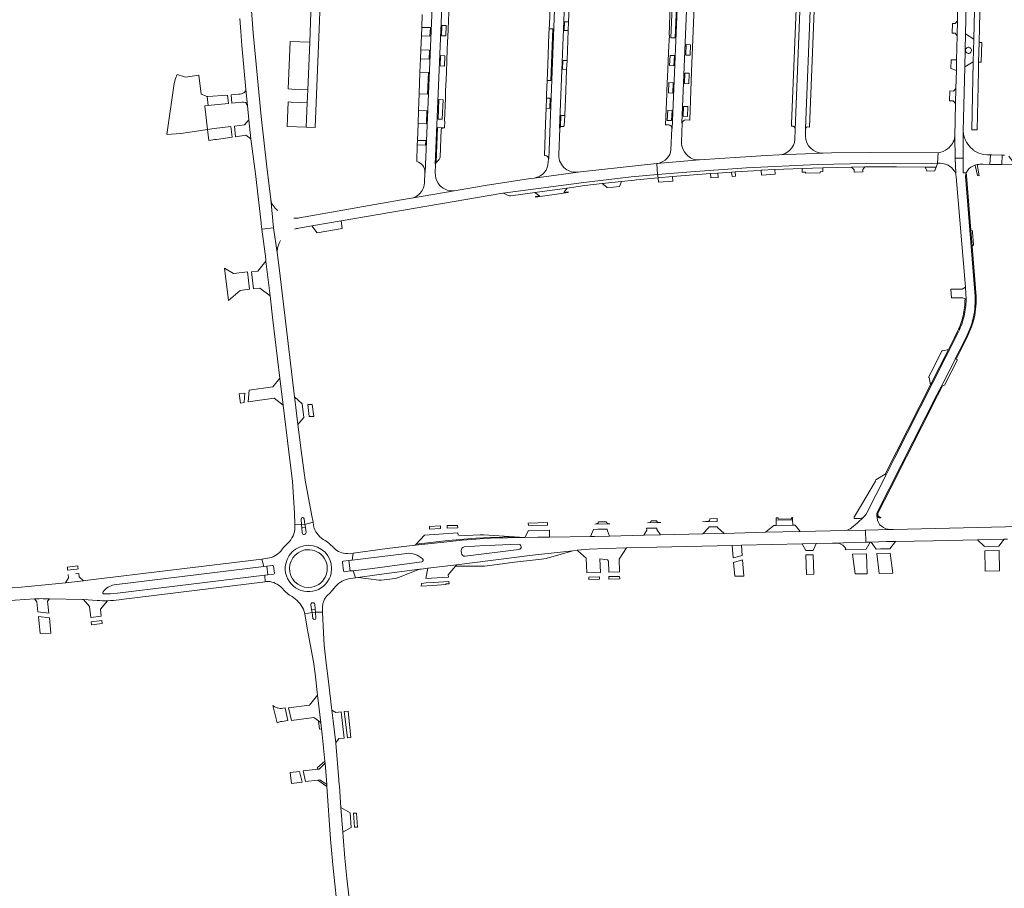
# Model space of a CAD drawing. Header units: metres. Extents: x 166325 to 190320, y 381923 to 404576.
# Tile 281 of 656: x 175106 to 175680, y 386177 to 386684. Entities that reach past the tile are written whole.
import ezdxf

# ---------------------------------------------------------------- set-up
doc = ezdxf.new("R2010")
doc.units = ezdxf.units.M
for name, color, linetype, lineweight in [('B-WE-VH-VERHARDING_ASFALT-GV', 8, 'Continuous', 18), ('B-WE-VH-VERHARDING_BETON-GV', 8, 'Continuous', 18), ('B-WE-VH-VERHARDING_BETONSTRAATSTEEN-GV', 8, 'Continuous', 18)]:
    doc.layers.add(name, color=color, linetype=linetype, lineweight=lineweight)

msp = doc.modelspace()

# ---------------------------------------------------------------- linework, layer by layer
at = {"layer": 'B-WE-VH-VERHARDING_ASFALT-GV', "flags": 128}
for points in [[(175668.891, 386783.12), (175670.676, 386791.119), (175674.134, 386806.288), (175670.959, 386806.778), (175667.709, 386792.314), (175666.077, 386784.946), (175665.357, 386780.992), (175664.962, 386776.639), (175663.733, 386728.159), (175663.63, 386721.824), (175662.477, 386672.397), (175662.167, 386659.099), (175661.244, 386619.502), (175664.399, 386619.455), (175665.16, 386653.627), (175665.278, 386658.917), (175665.534, 386670.395), (175666.709, 386723.122)], [(175350.17, 386799.003), (175350.373, 386799.081), (175350.806, 386797.464), (175350.912, 386795.648), (175346.817, 386695.732), (175342.671, 386594.568), (175342.481, 386594.573), (175342.135, 386588.579)], [(175492.047, 386612.423), (175492.523, 386623.382), (175492.324, 386623.39), (175499.492, 386797), (175499.738, 386798.329), (175500.233, 386799.715), (175500.495, 386800.384), (175500.694, 386800.323)], [(175565.2, 386797.675), (175565.072, 386794.229), (175564.625, 386782.208), (175564.201, 386770.796), (175563.978, 386764.804), (175563.608, 386754.838), (175563.383, 386748.783), (175563.116, 386741.617), (175562.893, 386735.619), (175562.074, 386713.576), (175558.4, 386619.667), (175558.174, 386613.903)], [(175422.233, 386795.541), (175419.734, 386732.644), (175419.657, 386730.543), (175418.927, 386713.183), (175418.701, 386706.14), (175418.007, 386689.406), (175414.677, 386602.512), (175414.454, 386602.564), (175414.382, 386600.538)], [(175493.885, 386796.329), (175491.831, 386746.516), (175491.065, 386729.149), (175491.057, 386727.611), (175486.635, 386620.247), (175486.443, 386620.259), (175485.899, 386607.807)], [(175564.277, 386615.799), (175564.429, 386620.192), (175567.908, 386708.895), (175570.102, 386765.258)], [(175420.538, 386604.958), (175421.077, 386620.464), (175420.899, 386620.474), (175425.282, 386731.529)], [(175653.198, 386694.001), (175652.954, 386683.012), (175652.76, 386674.26), (175652.449, 386660.237), (175652.312, 386654.084), (175652.077, 386643.509), (175651.886, 386634.883), (175651.458, 386615.598), (175651.616, 386602.931), (175656.355, 386602.96), (175656.26, 386618.72), (175657.154, 386656.143), (175657.618, 386675.561), (175658.615, 386717.315)], [(175348.474, 386594.368), (175348.662, 386599.392), (175348.466, 386599.41), (175352.235, 386691.161), (175352.89, 386708.725)], [(175234.472, 386684.329), (175235.038, 386676.883), (175235.639, 386668.678), (175238.029, 386642.937), (175238.92, 386633.662), (175239.812, 386625.282), (175240.988, 386614.233), (175243.569, 386593.713), (175246.937, 386565.214), (175246.998, 386564.734), (175247.402, 386561.558), (175254.18, 386562.404), (175252.502, 386578.906), (175250.244, 386597.989), (175246.883, 386627.308), (175242.309, 386676.019), (175240.337, 386702.094)], [(175478.148, 386599.86), (175477.623, 386599.803), (175502.519, 386601.91)], [(175549.027, 386604.855), (175574.484, 386605.879)], [(175663.215, 386518.27), (175663.296, 386522.179), (175657.552, 386592.495), (175657.847, 386593.646), (175658.057, 386594.469), (175656.308, 386594.474), (175656.355, 386602.96), (175651.616, 386602.931), (175652.077, 386594.211), (175651.794, 386594.187), (175651.928, 386593.719), (175652.027, 386593.242), (175652.121, 386592.004), (175652.211, 386592), (175654.232, 386566.739), (175657.634, 386527.703), (175657.885, 386524.153), (175657.973, 386520.445)], [(175387.82, 386582.452), (175435.039, 386588.692), (175462.783, 386592.059), (175478.118, 386593.364), (175477.623, 386599.803), (175433.176, 386594.972), (175431.803, 386594.794), (175406.047, 386591.365), (175404.061, 386591.09), (175377.47, 386586.91), (175361.764, 386584.238), (175359.585, 386583.885), (175334.553, 386579.644), (175333.22, 386579.403), (175313.263, 386575.972), (175269.334, 386568.137)], [(175406.047, 386591.365), (175431.803, 386594.794)], [(175252.502, 386578.906), (175254.18, 386562.404), (175256.327, 386547.973)], [(175268.83, 386562.108), (175276.454, 386563.413), (175293.53, 386566.335), (175387.82, 386582.452)], [(175334.553, 386579.644), (175359.585, 386583.885)], [(175257.593, 386537.448), (175256.327, 386547.973), (175254.18, 386562.404), (175247.402, 386561.558), (175249.613, 386544.158), (175249.762, 386542.88), (175252.129, 386522.588), (175253.789, 386508.354), (175257.852, 386474.698), (175259.76, 386458.887), (175263.05, 386431.637), (175265.139, 386414.28), (175266.319, 386396.051), (175266.587, 386389.19), (175270.471, 386389.009), (175270.209, 386392.446)], [(175271.99, 386392.631), (175272.489, 386389.302), (175277.366, 386390.515), (175276.388, 386395.176), (175272.617, 386415.13), (175270.225, 386432.469), (175268.398, 386447.566), (175266.805, 386460.723), (175266.444, 386463.715), (175257.593, 386537.448)], [(175640.898, 386464.849), (175643.796, 386470.378), (175644.404, 386471.539), (175651.729, 386485.882), (175651.641, 386485.937), (175656.168, 386494.801), (175658.538, 386499.772), (175660.701, 386504.839)], [(175653.581, 386501.718), (175616.261, 386427.903), (175611.354, 386418.245), (175599.637, 386395.187), (175599.207, 386394.506), (175598.633, 386393.867), (175598.077, 386393.501), (175594.447, 386390.024), (175591.166, 386387.353)], [(175606.012, 386394.493), (175605.928, 386394.871), (175605.895, 386395.282), (175605.969, 386395.797), (175606.11, 386396.256), (175640.898, 386464.849)], [(175277.793, 386387.195), (175277.66, 386387.583), (175277.366, 386390.515), (175272.489, 386389.302), (175272.718, 386387.456), (175273.183, 386384.581)], [(175772.896, 386392.525), (175767.601, 386391.986), (175762.189, 386391.394), (175732.733, 386390.239), (175731.766, 386390.277), (175706.91, 386388.938), (175680.955, 386387.9), (175615.624, 386386.317), (175614.118, 386386.308), (175599.224, 386386.002), (175599.461, 386378.912), (175602.066, 386378.981), (175602.579, 386378.995), (175611.602, 386379.235), (175612.254, 386379.252), (175612.588, 386379.255), (175616.87, 386379.345), (175638.57, 386379.799), (175638.843, 386379.808), (175664.549, 386380.305), (175680.214, 386380.607), (175682.07, 386380.643)], [(175270.804, 386384.284), (175270.609, 386387.232), (175270.471, 386389.009), (175266.587, 386389.19), (175266.642, 386386.301)], [(175521.653, 386377.022), (175526.929, 386377.146), (175562.358, 386377.979), (175570.572, 386378.172), (175580.029, 386378.394), (175599.461, 386378.912), (175599.224, 386386.002), (175587.805, 386385.73), (175561.302, 386385.175), (175541.1, 386384.68), (175516.842, 386384.086), (175504.465, 386383.783), (175479.707, 386383.176), (175470.044, 386382.939), (175450.101, 386382.45), (175441.297, 386382.235), (175439.054, 386382.18), (175415.014, 386381.884), (175408.217, 386381.8), (175400.76, 386381.623), (175380.668, 386381.183), (175376.605, 386381.018), (175372.213, 386380.725), (175364.114, 386380.107), (175347.96, 386378.449), (175336.833, 386377.136), (175320.481, 386375.207), (175300.518, 386372.603), (175299.953, 386368.503), (175331.805, 386372.411)], [(175587.805, 386385.73), (175599.224, 386386.002), (175614.118, 386386.308)], [(175608.57, 386388.239), (175607.523, 386389.237)], [(175261.548, 386377.43), (175259.818, 386375.618), (175258.385, 386373.614)], [(175294.729, 386367.852), (175298.155, 386368.277), (175299.953, 386368.503), (175300.518, 386372.603), (175297.242, 386372.347), (175297.139, 386372.34)], [(175340.541, 386367.452), (175311.84, 386363.58), (175302.1, 386362.45), (175300.613, 386362.295), (175301.887, 386358.178), (175315.689, 386360.134), (175339.35, 386363.105), (175339.602, 386363.148), (175339.856, 386363.18), (175340.179, 386363.219), (175344.042, 386363.695), (175360.917, 386365.799), (175405.21, 386371.323), (175428.644, 386373.907), (175431.129, 386374.181), (175438.192, 386374.778), (175448.158, 386375.294), (175460.038, 386375.573), (175521.653, 386377.022)], [(175363.77, 386372.43), (175363.604, 386373.971)], [(175365.333, 386376.131), (175377.346, 386376.997), (175383.434, 386377.238), (175396.983, 386377.681)], [(175397.225, 386374.597), (175365.872, 386370.679)], [(175161.324, 386354.031), (175248.417, 386364.772), (175247.378, 386369.039), (175144.34, 386356.54), (175143.464, 386356.434), (175132.913, 386355.281), (175128.91, 386354.84), (175105.15, 386352.49), (175074.531, 386350.769)], [(175250.685, 386369.566), (175247.378, 386369.039), (175248.417, 386364.772), (175250.175, 386364.916), (175253.605, 386365.371)], [(175294.967, 386362.131), (175294.293, 386367.325)], [(175300.613, 386362.295), (175298.799, 386362.164), (175295.516, 386361.725)], [(175299.144, 386357.791), (175301.887, 386358.178), (175300.613, 386362.295)], [(175249.309, 386355.858), (175249.02, 386359.657), (175163.101, 386349.214), (175159.159, 386348.827), (175155.121, 386348.752)], [(175164.212, 386345.282), (175165.294, 386345.417), (175249.309, 386355.858)], [(175254.211, 386360.283), (175250.799, 386359.873), (175249.02, 386359.657), (175249.309, 386355.858)], [(175285.399, 386347.744), (175286.737, 386349.067), (175288.54, 386350.851), (175290.223, 386353.017)], [(175078.208, 386343.413), (175080.43, 386343.55), (175088.395, 386344.04), (175089.431, 386344.103), (175092.143, 386344.27), (175097.8, 386344.626), (175114.764, 386345.805), (175116.464, 386345.922)], [(175120.942, 386345.883), (175123.451, 386345.837), (175142.705, 386345.479), (175143.336, 386345.438), (175151.389, 386344.913)], [(175271.698, 386339.79), (175272.468, 386337.047), (175276.614, 386337.823), (175276.315, 386339.621), (175275.872, 386342.42)], [(175277.161, 386334.457), (175276.614, 386337.823), (175272.468, 386337.047), (175273.726, 386328.699), (175274.294, 386325.647), (175277.38, 386309.054), (175278.349, 386302.104), (175279.876, 386289.71), (175280.06, 386288.22), (175281.79, 386273.59), (175282.198, 386269.96), (175282.55, 386266.83), (175284.138, 386251.234), (175284.242, 386249.974), (175285.245, 386237.47), (175285.298, 386236.368), (175287.38, 386205.63), (175288.68, 386190.69), (175292.14, 386159.29)], [(175278.229, 386342.772), (175278.469, 386339.866), (175278.619, 386338.066), (175282.711, 386338.129), (175282.664, 386340.912), (175282.703, 386341.457)], [(175298.147, 386172.609), (175297, 386182.83), (175295.82, 386194.51), (175294.71, 386207.09), (175294.516, 386209.753), (175293.473, 386224.073), (175292.58, 386236.34), (175292.33, 386239.271), (175292.241, 386240.317), (175290.42, 386261.69), (175290.404, 386261.814), (175288.99, 386274.63), (175288.236, 386280.926), (175287.865, 386284.026), (175286.636, 386294.292), (175284.734, 386310.179), (175284.12, 386315.31), (175283.78, 386318.79), (175283.225, 386326.074), (175282.711, 386338.129), (175278.619, 386338.066), (175278.895, 386334.652)]]:
    msp.add_lwpolyline(points, dxfattribs=at)
for points in [[(175215.419, 386638.91), (175212.017, 386640.351), (175210.662, 386651.37), (175202.861, 386650.242), (175197.982, 386651.839), (175197.061, 386649.329), (175196.17, 386646.422), (175191.977, 386616.85), (175191.955, 386616.693), (175200.164, 386617.389), (175209.195, 386618.754), (175215.643, 386619.766), (175214.155, 386633.253), (175214.138, 386633.408), (175215.966, 386633.703)], [(175641.68, 386606.053), (175602.187, 386606.177), (175579.469, 386605.975), (175574.484, 386605.879), (175549.027, 386604.855), (175541.453, 386604.413), (175526.216, 386603.55), (175502.519, 386601.91), (175477.623, 386599.803), (175478.118, 386593.364), (175500, 386595.225), (175530.03, 386597.39), (175571.34, 386599.213), (175599.895, 386599.875), (175615.847, 386599.942), (175637.554, 386599.899), (175641.343, 386599.955)], [(175678.99, 386604.656), (175672.957, 386604.8), (175672.172, 386604.8), (175671.854, 386599.299), (175678.859, 386599.18)]]:
    msp.add_lwpolyline(points, close=True, dxfattribs=at)
at = {"layer": 'B-WE-VH-VERHARDING_ASFALT-GV'}
for points in [[(175558.174, 386613.903, -0.3729187), (175549.027, 386604.855)], [(175574.484, 386605.879, -0.4058448), (175564.277, 386615.799)], [(175485.899, 386607.807, -0.1712181), (175483.602, 386602.874)], [(175495.804, 386604.29, -0.2195436), (175492.047, 386612.423)], [(175424.386, 386596.772, -0.2516258), (175420.538, 386604.958)], [(175483.602, 386602.874, -0.1598681), (175478.148, 386599.86)], [(175502.519, 386601.91, -0.200913), (175495.804, 386604.29)], [(175414.382, 386600.538, -0.1597563), (175412.129, 386594.732)], [(175431.803, 386594.794, -0.195762), (175424.386, 386596.772)], [(175350.175, 386588.412, -0.1591596), (175348.474, 386594.368)], [(175412.129, 386594.732, -0.1709206), (175406.047, 386591.365)], [(175342.135, 386588.579, -0.0998022), (175340.844, 386584.144)], [(175359.585, 386583.885, -0.2867849), (175350.175, 386588.412)], [(175256.598, 386572.498, -0.207129), (175252.502, 386578.906)], [(175340.844, 386584.144, -0.2159145), (175334.553, 386579.644)], [(175269.334, 386568.137, -0.0549263), (175266.088, 386567.948)], [(175266.348, 386561.483, -0.0416957), (175268.83, 386562.108)], [(175256.327, 386547.973, -0.1481115), (175258.273, 386554.887)], [(175607.523, 386389.237, -0.165733), (175606.012, 386394.493)], [(175266.642, 386386.301, -0.1876496), (175261.548, 386377.43)], [(175273.183, 386384.581, -0.8578306), (175270.804, 386384.284)], [(175284.194, 386379.904, -0.176167), (175277.793, 386387.195)], [(175591.166, 386387.353, -0.1413674), (175587.805, 386385.73)], [(175614.118, 386386.308, -0.1706961), (175608.57, 386388.239)], [(175289.478, 386375.357, 0.0757894), (175284.194, 386379.904)], [(175258.385, 386373.614, -0.1689583), (175250.685, 386369.566)], [(175261.272, 386366.289, -0.9996081), (175287.77, 386360.859)], [(175297.139, 386372.34, -0.1923132), (175289.478, 386375.357)], [(175331.805, 386372.411, -0.1951088), (175341.014, 386369.286)], [(175363.604, 386373.971, -0.411102), (175365.333, 386376.131)], [(175365.872, 386370.679, -0.4201806), (175363.77, 386372.43)], [(175396.983, 386377.681, -0.9545788), (175397.225, 386374.597)], [(175294.293, 386367.325, -0.3831903), (175294.729, 386367.852)], [(175341.014, 386369.286, -0.6700317), (175340.541, 386367.452)], [(175295.516, 386361.725, -0.3962959), (175294.967, 386362.131)], [(175249.309, 386355.858, -0.0875624), (175252.199, 386355.953)], [(175252.199, 386355.953, -0.1472533), (175259.627, 386351.713)], [(175290.223, 386353.017, -0.1738187), (175299.144, 386357.791)], [(175155.121, 386348.752, -0.5937472), (175154.789, 386349.941)], [(175154.789, 386349.941, -0.1947065), (175161.324, 386354.031)], [(175259.627, 386351.713, 0.1111318), (175264.937, 386347.215)], [(175151.389, 386344.913, 0.0207828), (175157.357, 386344.807)], [(175157.357, 386344.807, 0.0233823), (175164.212, 386345.282)], [(175264.937, 386347.215, -0.128995), (175271.698, 386339.79)], [(175282.703, 386341.457, -0.1526783), (175285.399, 386347.744)], [(175278.895, 386334.652, -0.8792991), (175277.161, 386334.457)]]:
    msp.add_lwpolyline(points, format="xyb", dxfattribs=at)
at = {"layer": 'B-WE-VH-VERHARDING_BETON-GV', "flags": 128}
for points in [[(175284.242, 386249.974), (175284.138, 386251.234), (175279.7, 386247.212), (175280.257, 386246.545), (175280.73, 386246.603)], [(175280.027, 386240.182), (175285.298, 386236.368), (175285.245, 386237.47), (175281.188, 386240.335)]]:
    msp.add_lwpolyline(points, close=True, dxfattribs=at)
at = {"layer": 'B-WE-VH-VERHARDING_BETONSTRAATSTEEN-GV', "flags": 128}
for points in [[(175280.641, 386798.369), (175280.256, 386789.81), (175280.246, 386789.59), (175279.909, 386782.11), (175279.596, 386775.151), (175279.027, 386760.459), (175278.309, 386741.248), (175278.164, 386737.351), (175278.149, 386736.955), (175278.001, 386732.988), (175277.977, 386732.354), (175275.888, 386688.022), (175275.243, 386670.69), (175274.18, 386642.761), (175273.814, 386635.305), (175273.204, 386620.945), (175278.358, 386620.76), (175280.949, 386683.272), (175281.161, 386688.393), (175285.843, 386801.362)], [(175342.481, 386594.573), (175342.671, 386594.568), (175346.817, 386695.732), (175350.912, 386795.648), (175350.806, 386797.464), (175350.373, 386799.081), (175350.17, 386799.003)], [(175500.694, 386800.323), (175500.495, 386800.384), (175500.233, 386799.715), (175499.738, 386798.329), (175499.492, 386797), (175492.324, 386623.39), (175492.523, 386623.382)], [(175494.642, 386625.265), (175496.877, 386625.202), (175496.883, 386625.347), (175497.952, 386653.554), (175503.981, 386799.643)], [(175572.421, 386764.948), (175572.431, 386765.167), (175570.102, 386765.258), (175567.908, 386708.895), (175564.429, 386620.192)], [(175565.388, 386621.17), (175566.753, 386621.119), (175570.194, 386708.81), (175572.421, 386764.948)], [(175487.189, 386734.629), (175487.161, 386733.968), (175486.982, 386729.882), (175486.941, 386727.506), (175486.827, 386724.697), (175486.679, 386721.048), (175485.76, 386698.409), (175485.612, 386694.788), (175485.519, 386692.5), (175484.795, 386674.656), (175485.02, 386674.67), (175484.725, 386668.416), (175484.536, 386664.392), (175484.075, 386654.613), (175483.498, 386642.372), (175483.403, 386640.355), (175482.718, 386622.348), (175484.553, 386622.334)], [(175562.893, 386735.619), (175560.743, 386735.699), (175559.881, 386713.984), (175556.231, 386623.012), (175556.177, 386621.658), (175556.419, 386621.669)], [(175558.4, 386619.667), (175562.074, 386713.576), (175562.893, 386735.619)], [(175425.282, 386731.529), (175420.899, 386620.474), (175421.077, 386620.464)], [(175486.443, 386620.259), (175486.635, 386620.247), (175491.057, 386727.611), (175491.065, 386729.149)], [(175421.41, 386621.184), (175421.676, 386627.889), (175423.952, 386627.782), (175424.554, 386642.235), (175425.075, 386654.754), (175422.723, 386654.855), (175422.926, 386659.994), (175425.288, 386659.883), (175426.018, 386677.408), (175423.643, 386677.519), (175423.832, 386682.542), (175426.227, 386682.433), (175426.731, 386694.551), (175426.761, 386695.33), (175427.081, 386703.604), (175427.402, 386711.889)], [(175354.786, 386648.888), (175354.958, 386653.19), (175355.22, 386659.777), (175355.486, 386666.456), (175355.645, 386670.454), (175355.935, 386677.738), (175356.174, 386683.722), (175356.324, 386687.496), (175356.605, 386694.55), (175356.684, 386696.529)], [(175415.505, 386693.562), (175415.45, 386692.195), (175415.226, 386686.603), (175415.002, 386681.011), (175414.9, 386678.468), (175417.064, 386678.36), (175415.884, 386648.179), (175413.689, 386648.264), (175413.362, 386640.101), (175413.279, 386638.043), (175415.492, 386637.965), (175415.247, 386631.977), (175413.039, 386632.057), (175412.679, 386623.069), (175412.133, 386604.562), (175412.491, 386604.566)], [(175352.44, 386692.414), (175352.235, 386691.161), (175348.466, 386599.41), (175348.662, 386599.392), (175348.77, 386599.946), (175349.067, 386600.484), (175349.862, 386620.818), (175352.998, 386620.61), (175353.767, 386620.559), (175353.96, 386624.452), (175353.813, 386624.458), (175353.826, 386624.773), (175354.354, 386638.029), (175354.522, 386642.243), (175354.786, 386648.888)], [(175414.454, 386602.564), (175414.677, 386602.512), (175418.007, 386689.406)], [(175340.904, 386686.788), (175340.564, 386679.268), (175345.596, 386679.095), (175345.388, 386674.051), (175340.369, 386674.235), (175340.041, 386666.098), (175345.074, 386665.92), (175344.853, 386660.785), (175339.831, 386660.967), (175339.528, 386653.023), (175344.548, 386652.853), (175344.03, 386640.31), (175339.002, 386640.482), (175338.683, 386630.758), (175343.62, 386630.601), (175343.296, 386622.987), (175338.402, 386623.146), (175338.09, 386613.336), (175342.9, 386613.17), (175342.79, 386610.547), (175337.976, 386610.714), (175337.645, 386600.964)], [(175657.705, 386666.466), (175657.734, 386666.537), (175657.759, 386666.602)], [(175238.482, 386634.652), (175238.92, 386633.662), (175238.029, 386642.937)], [(175234.794, 386640.318), (175233.743, 386640.242), (175229.414, 386639.927), (175229.865, 386635.073), (175235.765, 386635.654), (175236.741, 386635.63), (175237.771, 386635.366)], [(175423.825, 386624.729), (175423.952, 386627.782), (175421.676, 386627.889), (175421.41, 386621.184), (175421.732, 386621.382), (175422.105, 386621.449), (175423.123, 386621.442)], [(175423.636, 386621.923), (175423.825, 386624.729)], [(175352.998, 386620.61), (175349.862, 386620.818), (175349.067, 386600.484), (175350.725, 386602.232), (175351.164, 386602.875), (175351.317, 386603.625), (175351.981, 386619.632)], [(175651.452, 386595.026), (175651.638, 386594.613), (175651.794, 386594.187), (175652.077, 386594.211), (175651.616, 386602.931), (175651.458, 386615.598)], [(175656.26, 386618.72), (175656.355, 386602.96), (175656.308, 386594.474), (175658.057, 386594.469), (175658.928, 386595.911)], [(175641.68, 386606.053), (175641.343, 386599.955), (175641.84, 386599.962), (175642.25, 386599.968), (175642.832, 386599.977)], [(175665.96, 386599.398), (175667.636, 386599.37), (175671.854, 386599.299), (175672.172, 386604.8), (175670.225, 386604.931), (175668.163, 386605.144)], [(175680.291, 386604.625), (175678.99, 386604.656), (175678.859, 386599.18), (175686.643, 386599.048), (175682.88, 386604.138)], [(175641.84, 386599.962), (175641.343, 386599.955), (175637.554, 386599.899), (175615.847, 386599.942), (175599.895, 386599.875), (175571.34, 386599.213), (175530.03, 386597.39), (175500, 386595.225), (175478.118, 386593.364), (175478.336, 386591.465), (175486.724, 386592.243), (175508.889, 386593.99), (175513.171, 386594.282), (175521.268, 386594.836), (175523.313, 386594.986)], [(175523.313, 386594.986), (175534.046, 386595.65), (175538.458, 386595.895), (175546.511, 386596.319), (175562.321, 386596.944), (175574.351, 386597.346), (175591.232, 386597.704), (175598.903, 386597.796), (175613.171, 386597.881), (175617.433, 386597.902), (175634.198, 386597.766), (175637.156, 386597.742), (175640.485, 386597.715), (175641.239, 386599.877)], [(175662.988, 386598.77), (175663.517, 386597.973), (175664.579, 386592.752), (175665.611, 386592.735), (175664.461, 386599.195)], [(175435.743, 386586.918), (175445.856, 386588.157), (175457.108, 386589.352), (175464.687, 386590.122), (175465.892, 386590.22), (175478.336, 386591.465), (175478.118, 386593.364), (175462.783, 386592.059), (175435.039, 386588.692), (175387.82, 386582.452)], [(175661.524, 386551.597), (175660.753, 386560.948), (175658.192, 386592.844), (175658.137, 386593.529), (175657.847, 386593.646), (175657.552, 386592.495), (175663.296, 386522.179), (175663.215, 386518.27)], [(175392.436, 386581.045), (175406.501, 386582.952), (175425.47, 386585.525), (175435.743, 386586.918)], [(175389.359, 386582.001), (175390.133, 386581.519)], [(175663.75, 386518.302), (175663.769, 386519.286), (175663.858, 386519.271), (175663.932, 386520.734), (175663.897, 386522.226), (175661.524, 386551.597)], [(175657.973, 386520.445), (175657.352, 386520.791)], [(175660.701, 386504.839), (175658.538, 386499.772), (175656.168, 386494.801), (175651.641, 386485.937), (175651.729, 386485.882), (175652.11, 386485.704), (175656.653, 386494.59), (175658.992, 386499.5), (175661.168, 386504.633)], [(175653.051, 386502.067), (175651.041, 386497.912), (175647.754, 386491.422), (175637.277, 386470.751), (175610.821, 386418.516), (175611.354, 386418.245), (175616.261, 386427.903), (175653.581, 386501.718)], [(175641.282, 386464.473), (175644.283, 386470.123), (175643.796, 386470.378), (175640.898, 386464.849), (175606.11, 386396.256), (175605.969, 386395.797), (175605.895, 386395.282), (175605.928, 386394.871), (175606.012, 386394.493), (175606.228, 386394.037), (175606.453, 386393.665), (175606.774, 386393.37), (175607.163, 386393.077), (175608.25, 386393.118), (175608.246, 386393.381)], [(175606.732, 386396.166), (175614.095, 386410.582), (175614.001, 386410.632), (175641.282, 386464.473)], [(175270.209, 386392.446), (175270.471, 386389.009), (175272.489, 386389.302), (175271.99, 386392.631)], [(175442.978, 386389.748), (175441.431, 386389.522), (175450.347, 386389.713), (175449.158, 386389.792)], [(175448.193, 386390.846), (175443.674, 386390.738)], [(175473.467, 386390.384), (175472.122, 386390.18), (175479.933, 386390.348), (175478.463, 386390.4)], [(175477.489, 386391.452), (175474.315, 386391.385)], [(175507.638, 386391.093), (175504.208, 386390.869), (175512.758, 386391.052), (175512.742, 386392.365), (175512.737, 386392.758)], [(175512.737, 386392.758), (175508.472, 386392.6)], [(175272.718, 386387.456), (175270.609, 386387.232), (175270.804, 386384.284)], [(175273.183, 386384.581), (175272.718, 386387.456)], [(175361.777, 386383.068), (175361.695, 386384.318), (175342.096, 386383.113), (175337.402, 386377.782), (175356.033, 386379.853), (175372.168, 386381.247), (175376.561, 386381.55), (175380.661, 386381.682), (175394.588, 386382.039)], [(175394.588, 386382.039), (175376.519, 386383.257), (175374.67, 386383.176), (175362.257, 386382.63)], [(175602.066, 386378.981), (175599.461, 386378.912), (175580.029, 386378.394), (175583.808, 386378.31)], [(175587.781, 386375.266), (175587.54, 386374.534), (175599.659, 386374.832), (175602.066, 386378.981)], [(175298.155, 386368.277), (175294.729, 386367.852)], [(175295.516, 386361.725), (175298.799, 386362.164), (175298.155, 386368.277)], [(175134.446, 386360.013), (175134.635, 386358.04), (175132.913, 386355.281), (175143.464, 386356.434), (175140.86, 386358.764), (175140.644, 386360.738)], [(175140.644, 386360.738), (175138.782, 386360.511)], [(175253.605, 386365.371), (175250.175, 386364.916), (175250.799, 386359.873), (175254.211, 386360.283)], [(175254.671, 386360.8), (175254.124, 386364.993)], [(175116.464, 386345.922), (175114.764, 386345.805), (175116.222, 386344.091), (175116.768, 386338.253), (175123.146, 386337.471), (175122.362, 386344.519), (175123.451, 386345.837)], [(175123.451, 386345.837), (175120.942, 386345.883)], [(175151.389, 386344.913), (175143.336, 386345.438), (175146.878, 386341.392), (175147.581, 386335.08), (175153.729, 386335.825), (175153.349, 386339.861), (175157.357, 386344.807)], [(175275.872, 386342.42), (175276.315, 386339.621), (175278.469, 386339.866), (175278.229, 386342.772)], [(175278.619, 386338.066), (175276.614, 386337.823), (175277.161, 386334.457)], [(175278.895, 386334.652), (175278.619, 386338.066)], [(175253.713, 386283.603), (175256.305, 386273.549), (175257.906, 386274.186), (175258.183, 386274.229), (175259.25, 386274.394), (175262.546, 386274.904), (175260.93, 386282.11), (175260.899, 386282.256)], [(175260.899, 386282.256), (175259.623, 386282.028)]]:
    msp.add_lwpolyline(points, dxfattribs=at)
for points in [[(175489.071, 386691.159), (175486.548, 386691.234), (175485.796, 386673.234), (175488.288, 386673.12)], [(175426.227, 386682.433), (175423.832, 386682.542), (175423.643, 386677.519), (175426.018, 386677.408)], [(175652.954, 386683.012), (175651.643, 386681.543), (175650.06, 386681.6), (175649.843, 386675.958), (175651.562, 386675.849), (175652.76, 386674.26)], [(175340.564, 386679.268), (175340.369, 386674.235), (175345.388, 386674.051), (175345.596, 386679.095)], [(175354.793, 386680.282), (175352.27, 386680.343), (175352.126, 386674.383), (175354.649, 386674.322)], [(175352.126, 386674.383), (175352.27, 386680.343), (175354.793, 386680.282), (175354.649, 386674.322)], [(175414.9, 386678.468), (175414.778, 386675.42), (175414.056, 386657.417), (175413.689, 386648.264), (175415.884, 386648.179), (175417.064, 386678.36)], [(175275.243, 386670.69), (175263.828, 386671.034), (175262.648, 386643.342), (175264.757, 386643.236), (175274.18, 386642.761)], [(175662.477, 386672.397), (175657.618, 386675.561), (175657.154, 386656.143), (175662.167, 386659.099)], [(175345.074, 386665.92), (175340.041, 386666.098), (175339.831, 386660.967), (175344.853, 386660.785)], [(175494.477, 386663.118), (175496.996, 386662.99), (175497.255, 386669.042), (175494.738, 386669.163)], [(175667.052, 386670.372), (175665.534, 386670.395), (175665.278, 386658.917), (175666.815, 386658.89)], [(175351.55, 386662.827), (175351.321, 386656.755), (175353.827, 386656.683), (175354.081, 386662.74)], [(175351.321, 386656.755), (175351.55, 386662.827), (175354.081, 386662.74), (175353.827, 386656.683)], [(175425.282, 386659.727), (175425.288, 386659.883), (175422.926, 386659.994), (175422.723, 386654.855), (175425.075, 386654.754)], [(175487.879, 386662.791), (175485.355, 386662.896), (175485.098, 386656.939), (175487.623, 386656.825)], [(175652.449, 386660.237), (175649.305, 386660.395), (175649.134, 386655.319), (175652.312, 386654.084)], [(175344.548, 386652.853), (175339.528, 386653.023), (175339.002, 386640.482), (175344.03, 386640.31)], [(175493.795, 386646.516), (175496.3, 386646.392), (175496.565, 386652.454), (175494.039, 386652.562)], [(175487.203, 386646.908), (175486.947, 386640.933), (175484.439, 386641.026), (175484.682, 386646.994)], [(175652.077, 386643.509), (175650.613, 386642.092), (175648.512, 386642.19), (175648.38, 386636.415), (175650.421, 386636.335), (175651.886, 386634.883)], [(175227.337, 386639.776), (175215.938, 386638.948), (175215.419, 386638.91), (175215.966, 386633.703), (175217.893, 386633.893), (175227.84, 386634.873)], [(175350.497, 386637.078), (175350.065, 386625.713), (175352.577, 386625.607), (175353.027, 386636.965)], [(175353.027, 386636.965), (175352.577, 386625.607), (175350.065, 386625.713), (175350.497, 386637.078)], [(175413.279, 386638.043), (175413.039, 386632.057), (175415.247, 386631.977), (175415.492, 386637.965)], [(175273.814, 386635.305), (175264.474, 386635.655), (175264.366, 386635.659), (175262.767, 386635.737), (175262.117, 386621.342), (175273.204, 386620.945)], [(175343.62, 386630.601), (175338.683, 386630.758), (175338.402, 386623.146), (175343.296, 386622.987)], [(175486.545, 386630.826), (175484.026, 386630.924), (175483.769, 386624.957), (175486.282, 386624.846)], [(175495.512, 386627.285), (175492.988, 386627.412), (175493.235, 386633.18), (175495.748, 386633.066)], [(175239.812, 386625.282), (175237.295, 386622.482), (175231.336, 386621.69), (175232.027, 386615.438), (175237.949, 386616.283), (175240.988, 386614.233)], [(175229.364, 386621.448), (175219.61, 386620.252), (175215.643, 386619.766), (175216.454, 386613.3), (175219.92, 386613.783), (175220.973, 386613.929), (175230.074, 386615.196)], [(175342.9, 386613.17), (175338.09, 386613.336), (175337.976, 386610.714), (175342.79, 386610.547)], [(175546.511, 386596.319), (175538.458, 386595.895), (175538.721, 386593.117), (175546.674, 386593.57)], [(175574.351, 386597.346), (175562.321, 386596.944), (175562.443, 386594.725), (175564.333, 386594.795), (175564.322, 386594.124), (175572.94, 386594.328), (175572.978, 386595.072), (175574.456, 386595.124)], [(175598.903, 386597.796), (175591.232, 386597.704), (175592.66, 386596.212), (175592.661, 386594.795), (175597.669, 386594.913), (175597.825, 386596.33)], [(175640.485, 386597.715), (175637.156, 386597.742), (175634.198, 386597.766), (175634.989, 386595.543), (175634.989, 386595.439), (175639.767, 386595.489), (175639.772, 386595.671)], [(175486.724, 386592.243), (175478.336, 386591.465), (175478.607, 386588.896), (175486.931, 386589.626)], [(175513.171, 386594.282), (175508.889, 386593.99), (175509.147, 386591.425), (175513.361, 386591.72)], [(175523.313, 386594.986), (175521.268, 386594.836), (175521.506, 386592.289), (175523.556, 386592.432)], [(175426.033, 386582.914), (175425.974, 386583.352), (175423.507, 386582.961), (175425.47, 386585.525), (175406.501, 386582.952), (175409.159, 386580.946), (175406.844, 386580.577), (175406.879, 386580.129)], [(175457.108, 386589.352), (175445.856, 386588.157), (175448.528, 386586.011), (175448.571, 386585.721), (175455.977, 386586.499)], [(175293.53, 386566.335), (175276.454, 386563.413), (175279.673, 386559.48), (175294.101, 386562.007)], [(175661.781, 386559.816), (175661.725, 386560.62), (175660.753, 386560.948), (175661.524, 386551.597), (175662.294, 386552.421)], [(175238.997, 386536.617), (175231.052, 386535.703), (175230.787, 386535.673), (175225.617, 386538.752), (175227.91, 386519.927), (175234.679, 386525.79), (175240.153, 386526.435)], [(175249.762, 386542.88), (175245.101, 386537.062), (175241.305, 386536.572), (175242.489, 386526.764), (175246.193, 386527.157), (175252.129, 386522.588)], [(175657.885, 386524.153), (175657.634, 386527.703), (175655.718, 386526.447), (175653.094, 386526.477), (175649.032, 386526.533), (175649.529, 386521.483), (175653.749, 386521.535), (175656.092, 386521.564), (175657.352, 386520.791), (175657.973, 386520.445)], [(175647.754, 386491.422), (175644.414, 386490.629), (175644.012, 386490.837), (175637.546, 386478.162), (175636.007, 386475.145), (175636.415, 386474.952), (175637.277, 386470.751)], [(175652.971, 386485.275), (175652.11, 386485.704), (175651.729, 386485.882), (175644.404, 386471.539), (175643.796, 386470.378), (175644.283, 386470.123), (175645.403, 386470.491)], [(175257.852, 386474.698), (175253.688, 386469.538), (175239.875, 386467.61), (175239.396, 386460.889), (175254.461, 386462.956), (175259.76, 386458.887)], [(175237.455, 386465.807), (175234.168, 386465.527), (175234.88, 386460.105), (175237.085, 386460.341), (175237.07, 386460.608)], [(175270.884, 386459.564), (175266.444, 386463.715), (175266.805, 386460.723), (175268.398, 386447.566), (175271.849, 386451.598)], [(175276.728, 386459.174), (175274.142, 386459.318), (175274.995, 386452.281), (175277.575, 386452.205)], [(175611.354, 386418.245), (175610.821, 386418.516), (175605.437, 386415.219), (175605.12, 386414.597), (175605.063, 386414.501), (175596.912, 386400.734), (175592.894, 386393.948), (175592.78, 386393.69), (175592.736, 386392.767), (175596.025, 386392.805), (175597.034, 386392.992), (175598.077, 386393.501), (175598.633, 386393.867), (175599.207, 386394.506), (175599.637, 386395.187)], [(175413.946, 386390.35), (175402.727, 386389.999), (175402.74, 386388.692), (175413.978, 386388.933)], [(175548.314, 386393.068), (175547.237, 386393.046), (175547.137, 386391.789), (175556.792, 386391.996), (175556.753, 386393.234), (175556.473, 386393.229), (175555.815, 386392.282), (175548.347, 386392.486)], [(175556.792, 386391.996), (175547.137, 386391.789), (175547.204, 386388.597), (175556.858, 386388.799)], [(175351.491, 386388.462), (175345.175, 386388.045), (175345.155, 386387.765), (175345.054, 386386.506), (175351.576, 386386.84)], [(175361.527, 386388.71), (175355.461, 386388.724), (175355.356, 386387.034), (175361.607, 386387.355)], [(175415.062, 386385.845), (175402.838, 386385.678), (175400.76, 386381.623), (175408.217, 386381.8), (175415.014, 386381.884)], [(175448.808, 386385.602), (175448.761, 386386.547), (175443.31, 386386.434), (175440.763, 386386.381), (175439.054, 386382.18), (175441.297, 386382.235), (175450.101, 386382.45)], [(175477.72, 386386.278), (175477.719, 386387.15), (175471.702, 386387.076), (175471.729, 386385.994), (175470.044, 386382.939), (175479.707, 386383.176)], [(175513.091, 386387.567), (175513.033, 386387.959), (175507.97, 386387.851), (175507.918, 386387.501), (175504.465, 386383.783), (175516.842, 386384.086)], [(175558.344, 386388.829), (175556.858, 386388.799), (175547.204, 386388.597), (175545.913, 386388.571), (175541.1, 386384.68), (175561.302, 386385.175)], [(175400.76, 386381.623), (175394.588, 386382.039), (175380.661, 386381.682), (175376.561, 386381.55), (175372.168, 386381.247), (175356.033, 386379.853), (175337.402, 386377.782), (175336.833, 386377.136), (175347.96, 386378.449), (175364.114, 386380.107), (175372.213, 386380.725), (175376.605, 386381.018), (175380.668, 386381.183)], [(175570.572, 386378.172), (175562.358, 386377.979), (175564.468, 386374.049), (175568.791, 386374.14)], [(175616.87, 386379.345), (175612.588, 386379.255), (175612.254, 386379.252), (175611.602, 386379.235), (175602.579, 386378.995), (175605.464, 386374.948), (175608.047, 386374.965), (175613.471, 386375.078)], [(175680.214, 386380.607), (175664.549, 386380.305), (175668.781, 386376.405), (175677.126, 386376.616)], [(175410.487, 386369.101), (175413.109, 386369.42), (175428.644, 386373.907), (175405.21, 386371.323), (175360.917, 386365.799), (175360.185, 386364.943), (175377.272, 386364.95), (175378.655, 386365.138), (175394.631, 386367.176)], [(175449.621, 386361.4), (175455.903, 386361.538), (175455.786, 386369.029), (175460.038, 386375.573), (175448.158, 386375.294), (175438.192, 386374.778), (175431.129, 386374.181), (175431.575, 386373.788), (175436.382, 386369.549), (175436.774, 386361.118), (175444.823, 386361.295), (175444.452, 386369.142), (175448.826, 386368.69), (175449.442, 386367.882)], [(175526.929, 386377.146), (175521.653, 386377.022), (175522.233, 386369.751), (175527.397, 386371.209)], [(175599.877, 386372.198), (175591.766, 386372.031), (175593.239, 386360.448), (175600.221, 386360.389)], [(175613.757, 386372.484), (175605.945, 386372.323), (175607.239, 386360.578), (175615.208, 386360.762)], [(175677.192, 386374.002), (175668.853, 386373.847), (175669.111, 386362.915), (175669.154, 386362.007), (175677.471, 386362.199)], [(175527.597, 386368.547), (175522.445, 386367.017), (175523.085, 386359.097), (175528.399, 386359.109)], [(175568.838, 386371.559), (175564.55, 386371.471), (175564.897, 386360.093), (175569.216, 386360.218)], [(175140.073, 386364.617), (175140.019, 386365.077), (175133.934, 386364.421), (175133.95, 386364.202), (175134.07, 386362.593), (175139.43, 386363.206), (175140.228, 386363.303)], [(175339.35, 386363.105), (175315.689, 386360.134), (175301.887, 386358.178), (175303.461, 386358.259), (175315.527, 386356.788), (175316.995, 386356.856), (175321.965, 386357.427), (175325.962, 386357.986), (175327.061, 386358.269), (175338.256, 386362.776), (175338.795, 386362.968)], [(175360.185, 386364.943), (175360.917, 386365.799), (175344.042, 386363.695), (175343.03, 386357.702), (175356.153, 386358.471), (175355.9, 386359.91)], [(175356.438, 386355.907), (175347.385, 386355.371), (175347.186, 386355.359), (175343.149, 386355.12), (175340.473, 386354.881), (175340.257, 386353.171), (175347.135, 386353.636), (175354.727, 386354.15), (175354.706, 386354.536), (175356.49, 386354.671)], [(175444.172, 386358.69), (175438.004, 386358.555), (175438.045, 386357.102), (175444.255, 386357.27)], [(175455.962, 386358.946), (175449.693, 386358.81), (175449.729, 386357.402), (175456.029, 386357.527)], [(175123.451, 386334.782), (175117.062, 386335.566), (175118.189, 386325.733), (175124.402, 386325.84)], [(175153.968, 386333.217), (175147.833, 386332.473), (175148.024, 386330.771), (175154.165, 386331.458)], [(175279.876, 386289.71), (175275.046, 386283.878), (175262.97, 386282.29), (175264.6, 386274.96), (175277.72, 386276.69), (175280.359, 386274.68), (175281.79, 386273.59), (175280.06, 386288.22)], [(175293.508, 386279.937), (175290.523, 386279.579), (175288.236, 386280.926), (175288.99, 386274.63), (175290.404, 386261.814), (175292.302, 386264.488), (175295.33, 386264.69)], [(175297.622, 386280.429), (175295.431, 386280.166), (175297.22, 386264.71), (175299.196, 386264.948)], [(175281.79, 386273.59), (175280.359, 386274.68), (175280.906, 386269.815), (175282.198, 386269.96)], [(175284.242, 386249.974), (175280.73, 386246.603), (175280.257, 386246.545), (175271.459, 386245.443), (175272.858, 386239.276), (175280.027, 386240.182), (175281.188, 386240.335), (175285.245, 386237.47)], [(175269.391, 386245.19), (175263.79, 386244.498), (175264.611, 386238.246), (175270.777, 386239.017)], [(175298.847, 386221.007), (175293.473, 386224.073), (175294.516, 386209.753), (175299.496, 386212.554)], [(175302.478, 386220.911), (175300.783, 386220.78), (175301.411, 386212.634), (175303.106, 386212.765)]]:
    msp.add_lwpolyline(points, close=True, dxfattribs=at)
at = {"layer": 'B-WE-VH-VERHARDING_BETONSTRAATSTEEN-GV'}
for points in [[(175660.986, 386665.269, -1.0298932), (175657.705, 386666.466)], [(175657.759, 386666.602, -1.0030846), (175660.986, 386665.269)], [(175238.029, 386642.937, -0.1669457), (175237.399, 386641.614)], [(175237.399, 386641.614, -0.1439226), (175234.794, 386640.318)], [(175237.771, 386635.366, -0.1312261), (175238.482, 386634.652)], [(175492.523, 386623.382, -0.4379721), (175494.642, 386625.265)], [(175351.981, 386619.632, -0.4216673), (175352.998, 386620.61)], [(175421.077, 386620.464, -0.2041733), (175421.41, 386621.184)], [(175423.123, 386621.442, 0.4215014), (175423.636, 386621.923)], [(175484.553, 386622.334, -0.4286478), (175486.443, 386620.259)], [(175556.419, 386621.669, -0.4270707), (175558.4, 386619.667)], [(175564.429, 386620.192, -0.3594764), (175565.388, 386621.17)], [(175651.458, 386615.598, -0.1893345), (175647.201, 386608.383)], [(175658.17, 386612.221, -0.1170094), (175656.26, 386618.72)], [(175647.201, 386608.383, -0.1328972), (175641.68, 386606.053)], [(175661.506, 386608.337, -0.0614112), (175658.17, 386612.221)], [(175662.969, 386607.121, -0.0234886), (175661.506, 386608.337)], [(175412.491, 386604.566, -0.4068719), (175414.454, 386602.564)], [(175668.163, 386605.144, -0.0923888), (175662.969, 386607.121)], [(175337.645, 386600.964, -0.3459849), (175342.481, 386594.573)], [(175641.239, 386599.877, -0.0386729), (175641.84, 386599.962)], [(175642.832, 386599.977, -0.2407853), (175651.075, 386595.605)], [(175658.928, 386595.911, -0.1537704), (175662.988, 386598.77)], [(175662.988, 386598.77, -0.0362899), (175664.461, 386599.195)], [(175664.461, 386599.195, -0.0366514), (175665.96, 386599.398)], [(175651.075, 386595.605, -0.0164443), (175651.452, 386595.026)], [(175387.82, 386582.452, -0.1057785), (175389.359, 386582.001)], [(175390.133, 386581.519, 0.1390468), (175392.436, 386581.045)], [(175657.352, 386520.791, -0.051542), (175656.196, 386511.025)], [(175656.776, 386510.851, 0.0488543), (175657.973, 386520.445)], [(175663.215, 386518.27, -0.0826074), (175660.701, 386504.839)], [(175661.168, 386504.633, 0.0848389), (175663.75, 386518.302)], [(175656.196, 386511.025, -0.0629099), (175653.051, 386502.067)], [(175653.581, 386501.718, 0.0550856), (175656.776, 386510.851)], [(175608.246, 386393.381, -0.5344439), (175606.732, 386396.166)], [(175271.99, 386392.631, 0.8729902), (175270.209, 386392.446)], [(175443.674, 386390.738, -0.3530591), (175442.978, 386389.748)], [(175449.158, 386389.792, -0.3897569), (175448.193, 386390.846)], [(175474.315, 386391.385, -0.3403979), (175473.467, 386390.384)], [(175478.463, 386390.4, -0.3859802), (175477.489, 386391.452)], [(175508.472, 386392.6, -0.4914556), (175507.638, 386391.093)], [(175583.808, 386378.31, -0.1700353), (175587.781, 386375.266)], [(175276.514, 386352.698, -0.9997853), (175272.505, 386374.382)], [(175272.505, 386374.382, -1.0002147), (175276.514, 386352.698)], [(175254.124, 386364.993, 0.3744072), (175253.605, 386365.371)], [(175254.211, 386360.283, 0.342737), (175254.671, 386360.8)], [(175261.272, 386366.289, 1.0003919), (175287.77, 386360.859)], [(175120.942, 386345.883, 0.035439), (175116.464, 386345.922)], [(175278.229, 386342.772, 0.8851147), (175275.872, 386342.42)], [(175255.989, 386282.412, -0.0779664), (175253.713, 386283.603)], [(175256.517, 386282.252, -0.0183979), (175255.989, 386282.412)], [(175259.623, 386282.028, -0.0946739), (175256.517, 386282.252)]]:
    msp.add_lwpolyline(points, format="xyb", dxfattribs=at)

doc.saveas('drawing.dxf')
